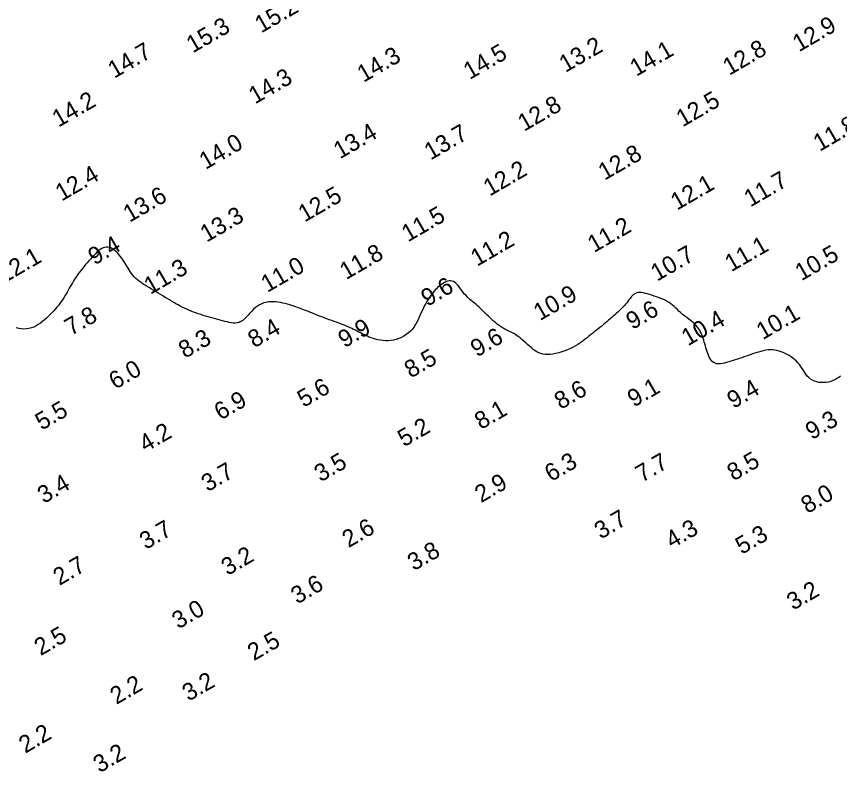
# Model space of a CAD drawing. Extents: x 3024098 to 3056816, y 418252 to 509144.
# Drawn here: x 3032537 to 3032775.8, y 418424.4 to 418643.5 of the extents above; entities that cross this region are included whole.
import ezdxf

# ---------------------------------------------------------------- set-up
doc = ezdxf.new("R2010")
doc.units = 0
doc.layers.add('V-CHAN-CONT-EL10', color=7, linetype='Continuous')
doc.layers.add('V-TOPO-SOUN-0911', color=7, linetype='Continuous')

msp = doc.modelspace()

# ---------------------------------------------------------------- linework, layer by layer
at = {"layer": 'V-CHAN-CONT-EL10'}
msp.add_lwpolyline([(3032776.09, 418539.08), (3032775.56, 418538.7), (3032775.01, 418538.36), (3032774.44, 418538.05), (3032773.83, 418537.78), (3032773.21, 418537.56), (3032772.56, 418537.39), (3032771.88, 418537.27), (3032771.19, 418537.22), (3032770.5, 418537.22), (3032769.81, 418537.29), (3032769.14, 418537.42), (3032768.49, 418537.62), (3032767.89, 418537.89), (3032767.34, 418538.23), (3032766.85, 418538.65), (3032766.41, 418539.12), (3032766.01, 418539.64), (3032765.64, 418540.2), (3032765.27, 418540.77), (3032764.91, 418541.35), (3032764.54, 418541.92), (3032764.14, 418542.48), (3032763.7, 418542.99), (3032763.24, 418543.48), (3032762.75, 418543.93), (3032762.23, 418544.35), (3032761.69, 418544.73), (3032761.13, 418545.09), (3032760.57, 418545.41), (3032759.99, 418545.7), (3032759.41, 418545.96), (3032758.82, 418546.19), (3032758.23, 418546.38), (3032757.62, 418546.53), (3032757, 418546.64), (3032756.37, 418546.71), (3032755.72, 418546.72), (3032755.05, 418546.69), (3032754.36, 418546.6), (3032753.66, 418546.46), (3032752.94, 418546.29), (3032752.22, 418546.09), (3032751.5, 418545.86), (3032750.78, 418545.62), (3032750.08, 418545.37), (3032749.38, 418545.13), (3032748.71, 418544.89), (3032748.05, 418544.67), (3032747.4, 418544.45), (3032746.77, 418544.24), (3032746.14, 418544.03), (3032745.51, 418543.83), (3032744.89, 418543.63), (3032744.26, 418543.43), (3032743.63, 418543.23), (3032743, 418543.04), (3032742.38, 418542.88), (3032741.77, 418542.76), (3032741.19, 418542.68), (3032740.64, 418542.66), (3032740.12, 418542.7), (3032739.65, 418542.83), (3032739.23, 418543.05), (3032738.85, 418543.35), (3032738.52, 418543.73), (3032738.22, 418544.16), (3032737.96, 418544.63), (3032737.73, 418545.14), (3032737.52, 418545.68), (3032737.33, 418546.23), (3032737.15, 418546.78), (3032736.99, 418547.33), (3032736.84, 418547.88), (3032736.68, 418548.43), (3032736.53, 418548.97), (3032736.37, 418549.5), (3032736.2, 418550.03), (3032736.02, 418550.55), (3032735.82, 418551.05), (3032735.6, 418551.55), (3032735.36, 418552.03), (3032735.1, 418552.5), (3032734.81, 418552.96), (3032734.49, 418553.39), (3032734.14, 418553.81), (3032733.77, 418554.21), (3032733.36, 418554.59), (3032732.93, 418554.95), (3032732.48, 418555.3), (3032732.01, 418555.65), (3032731.53, 418556), (3032731.05, 418556.36), (3032730.57, 418556.73), (3032730.1, 418557.11), (3032729.64, 418557.52), (3032729.19, 418557.95), (3032728.74, 418558.39), (3032728.29, 418558.82), (3032727.82, 418559.26), (3032727.34, 418559.68), (3032726.84, 418560.08), (3032726.31, 418560.45), (3032725.75, 418560.79), (3032725.17, 418561.1), (3032724.55, 418561.39), (3032723.92, 418561.65), (3032723.28, 418561.89), (3032722.63, 418562.12), (3032721.98, 418562.34), (3032721.33, 418562.55), (3032720.69, 418562.75), (3032720.06, 418562.94), (3032719.45, 418563.1), (3032718.85, 418563.23), (3032718.29, 418563.32), (3032717.76, 418563.35), (3032717.26, 418563.32), (3032716.8, 418563.21), (3032716.38, 418563.02), (3032716, 418562.76), (3032715.64, 418562.44), (3032715.31, 418562.07), (3032715, 418561.66), (3032714.68, 418561.24), (3032714.37, 418560.8), (3032714.05, 418560.38), (3032713.71, 418559.96), (3032713.36, 418559.56), (3032713, 418559.17), (3032712.62, 418558.78), (3032712.23, 418558.41), (3032711.82, 418558.03), (3032711.41, 418557.66), (3032710.99, 418557.28), (3032710.56, 418556.89), (3032710.12, 418556.5), (3032709.68, 418556.11), (3032709.22, 418555.71), (3032708.75, 418555.3), (3032708.27, 418554.89), (3032707.78, 418554.47), (3032707.27, 418554.05), (3032706.76, 418553.63), (3032706.23, 418553.2), (3032705.69, 418552.77), (3032705.15, 418552.34), (3032704.61, 418551.92), (3032704.08, 418551.49), (3032703.54, 418551.07), (3032703.02, 418550.65), (3032702.51, 418550.23), (3032702.01, 418549.82), (3032701.49, 418549.42), (3032700.96, 418549.02), (3032700.4, 418548.62), (3032699.81, 418548.24), (3032699.16, 418547.85), (3032698.46, 418547.48), (3032697.7, 418547.11), (3032696.89, 418546.76), (3032696.04, 418546.43), (3032695.16, 418546.12), (3032694.29, 418545.86), (3032693.42, 418545.65), (3032692.59, 418545.48), (3032691.79, 418545.38), (3032691.05, 418545.35), (3032690.37, 418545.38), (3032689.72, 418545.48), (3032689.11, 418545.64), (3032688.54, 418545.86), (3032687.98, 418546.13), (3032687.43, 418546.47), (3032686.89, 418546.85), (3032686.35, 418547.28), (3032685.81, 418547.75), (3032685.27, 418548.25), (3032684.73, 418548.76), (3032684.18, 418549.26), (3032683.64, 418549.75), (3032683.09, 418550.21), (3032682.54, 418550.63), (3032681.99, 418551.01), (3032681.44, 418551.34), (3032680.89, 418551.63), (3032680.34, 418551.91), (3032679.79, 418552.18), (3032679.23, 418552.46), (3032678.68, 418552.75), (3032678.13, 418553.06), (3032677.58, 418553.41), (3032677.03, 418553.79), (3032676.48, 418554.2), (3032675.94, 418554.62), (3032675.41, 418555.07), (3032674.89, 418555.52), (3032674.39, 418555.98), (3032673.89, 418556.45), (3032673.41, 418556.91), (3032672.94, 418557.36), (3032672.49, 418557.81), (3032672.04, 418558.25), (3032671.61, 418558.68), (3032671.18, 418559.09), (3032670.75, 418559.48), (3032670.32, 418559.86), (3032669.9, 418560.23), (3032669.47, 418560.58), (3032669.05, 418560.92), (3032668.63, 418561.27), (3032668.22, 418561.64), (3032667.81, 418562.03), (3032667.4, 418562.45), (3032667, 418562.9), (3032666.6, 418563.4), (3032666.21, 418563.93), (3032665.82, 418564.46), (3032665.43, 418564.98), (3032665.03, 418565.47), (3032664.63, 418565.91), (3032664.22, 418566.27), (3032663.8, 418566.54), (3032663.36, 418566.7), (3032662.92, 418566.76), (3032662.47, 418566.73), (3032662.02, 418566.62), (3032661.57, 418566.46), (3032661.13, 418566.24), (3032660.7, 418565.99), (3032660.29, 418565.72), (3032659.9, 418565.43), (3032659.53, 418565.12), (3032659.17, 418564.8), (3032658.82, 418564.47), (3032658.48, 418564.11), (3032658.15, 418563.72), (3032657.81, 418563.31), (3032657.47, 418562.87), (3032657.12, 418562.39), (3032656.77, 418561.89), (3032656.42, 418561.35), (3032656.07, 418560.78), (3032655.72, 418560.19), (3032655.38, 418559.57), (3032655.05, 418558.93), (3032654.73, 418558.26), (3032654.42, 418557.57), (3032654.12, 418556.87), (3032653.81, 418556.16), (3032653.49, 418555.45), (3032653.15, 418554.75), (3032652.76, 418554.07), (3032652.34, 418553.4), (3032651.86, 418552.77), (3032651.31, 418552.18), (3032650.71, 418551.63), (3032650.06, 418551.13), (3032649.37, 418550.69), (3032648.64, 418550.3), (3032647.89, 418549.97), (3032647.13, 418549.7), (3032646.35, 418549.51), (3032645.57, 418549.39), (3032644.79, 418549.34), (3032644.02, 418549.35), (3032643.27, 418549.41), (3032642.54, 418549.52), (3032641.83, 418549.66), (3032641.15, 418549.83), (3032640.51, 418550.02), (3032639.9, 418550.22), (3032639.34, 418550.44), (3032638.8, 418550.67), (3032638.28, 418550.9), (3032637.78, 418551.14), (3032637.29, 418551.39), (3032636.8, 418551.64), (3032636.31, 418551.9), (3032635.82, 418552.15), (3032635.31, 418552.41), (3032634.79, 418552.66), (3032634.25, 418552.92), (3032633.7, 418553.17), (3032633.12, 418553.43), (3032632.52, 418553.69), (3032631.9, 418553.94), (3032631.24, 418554.2), (3032630.56, 418554.45), (3032629.86, 418554.71), (3032629.14, 418554.96), (3032628.42, 418555.22), (3032627.69, 418555.48), (3032626.97, 418555.74), (3032626.25, 418556), (3032625.55, 418556.27), (3032624.86, 418556.54), (3032624.18, 418556.81), (3032623.52, 418557.07), (3032622.89, 418557.33), (3032622.27, 418557.58), (3032621.68, 418557.82), (3032621.12, 418558.05), (3032620.58, 418558.27), (3032620.06, 418558.47), (3032619.55, 418558.66), (3032619.04, 418558.85), (3032618.53, 418559.03), (3032618.01, 418559.21), (3032617.46, 418559.39), (3032616.88, 418559.58), (3032616.26, 418559.77), (3032615.62, 418559.95), (3032614.94, 418560.14), (3032614.25, 418560.3), (3032613.54, 418560.45), (3032612.83, 418560.56), (3032612.12, 418560.65), (3032611.42, 418560.68), (3032610.73, 418560.67), (3032610.05, 418560.61), (3032609.39, 418560.49), (3032608.75, 418560.32), (3032608.12, 418560.08), (3032607.51, 418559.78), (3032606.91, 418559.42), (3032606.33, 418558.98), (3032605.77, 418558.48), (3032605.22, 418557.93), (3032604.69, 418557.35), (3032604.16, 418556.78), (3032603.64, 418556.22), (3032603.12, 418555.71), (3032602.6, 418555.26), (3032602.07, 418554.91), (3032601.54, 418554.66), (3032600.99, 418554.52), (3032600.44, 418554.46), (3032599.87, 418554.48), (3032599.29, 418554.55), (3032598.69, 418554.67), (3032598.07, 418554.82), (3032597.44, 418554.98), (3032596.78, 418555.16), (3032596.1, 418555.33), (3032595.41, 418555.51), (3032594.71, 418555.69), (3032594, 418555.88), (3032593.28, 418556.07), (3032592.56, 418556.28), (3032591.85, 418556.49), (3032591.14, 418556.71), (3032590.43, 418556.94), (3032589.73, 418557.17), (3032589.04, 418557.42), (3032588.36, 418557.68), (3032587.68, 418557.95), (3032587.02, 418558.23), (3032586.36, 418558.51), (3032585.72, 418558.81), (3032585.09, 418559.12), (3032584.46, 418559.44), (3032583.84, 418559.77), (3032583.22, 418560.11), (3032582.6, 418560.46), (3032581.98, 418560.82), (3032581.35, 418561.2), (3032580.71, 418561.58), (3032580.07, 418561.96), (3032579.42, 418562.35), (3032578.77, 418562.75), (3032578.12, 418563.15), (3032577.47, 418563.54), (3032576.82, 418563.94), (3032576.18, 418564.32), (3032575.54, 418564.7), (3032574.92, 418565.08), (3032574.3, 418565.45), (3032573.71, 418565.83), (3032573.13, 418566.22), (3032572.59, 418566.62), (3032572.07, 418567.04), (3032571.59, 418567.47), (3032571.15, 418567.93), (3032570.74, 418568.41), (3032570.36, 418568.91), (3032570, 418569.42), (3032569.67, 418569.94), (3032569.34, 418570.46), (3032569.02, 418570.98), (3032568.71, 418571.5), (3032568.39, 418572.01), (3032568.07, 418572.51), (3032567.74, 418573), (3032567.4, 418573.47), (3032567.06, 418573.93), (3032566.71, 418574.36), (3032566.34, 418574.76), (3032565.96, 418575.14), (3032565.58, 418575.49), (3032565.17, 418575.8), (3032564.76, 418576.07), (3032564.34, 418576.28), (3032563.91, 418576.43), (3032563.47, 418576.52), (3032563.03, 418576.54), (3032562.58, 418576.47), (3032562.14, 418576.32), (3032561.69, 418576.1), (3032561.23, 418575.8), (3032560.78, 418575.44), (3032560.32, 418575.03), (3032559.86, 418574.59), (3032559.39, 418574.1), (3032558.92, 418573.6), (3032558.45, 418573.08), (3032557.98, 418572.55), (3032557.5, 418572.01), (3032557.04, 418571.46), (3032556.58, 418570.92), (3032556.14, 418570.37), (3032555.71, 418569.83), (3032555.3, 418569.29), (3032554.91, 418568.77), (3032554.54, 418568.25), (3032554.19, 418567.74), (3032553.85, 418567.23), (3032553.52, 418566.71), (3032553.21, 418566.2), (3032552.9, 418565.67), (3032552.59, 418565.15), (3032552.29, 418564.6), (3032551.98, 418564.05), (3032551.67, 418563.5), (3032551.35, 418562.94), (3032551.02, 418562.38), (3032550.69, 418561.82), (3032550.33, 418561.26), (3032549.96, 418560.71), (3032549.57, 418560.17), (3032549.15, 418559.63), (3032548.72, 418559.1), (3032548.27, 418558.58), (3032547.8, 418558.05), (3032547.31, 418557.53), (3032546.79, 418557.01), (3032546.26, 418556.49), (3032545.71, 418555.96), (3032545.14, 418555.45), (3032544.55, 418554.95), (3032543.94, 418554.47), (3032543.31, 418554.04), (3032542.67, 418553.66), (3032542, 418553.33), (3032541.31, 418553.08), (3032540.6, 418552.9), (3032539.88, 418552.8), (3032539.14, 418552.77), (3032538.39, 418552.81), (3032537.64, 418552.91), (3032536.89, 418553.07)], dxfattribs=at)

# ---------------------------------------------------------------- texts
at = {"layer": 'V-TOPO-SOUN-0911'}
for s, p in [('15.2 ', (3032607.96, 418638.52)), ('12.9 ', (3032764, 418633.05)), ('15.3 ', (3032588.11, 418632.72)), ('14.7 ', (3032565.34, 418625.37)), ('13.2 ', (3032696.25, 418627.07)), ('14.1 ', (3032716.8, 418625.94)), ('12.8 ', (3032743.76, 418626.22)), ('14.3 ', (3032637.65, 418624.19)), ('14.5 ', (3032668.48, 418625.01)), ('14.3 ', (3032606.19, 418617.92)), ('12.5 ', (3032730.23, 418611.26)), ('14.2 ', (3032549.17, 418611.2)), ('12.8 ', (3032684.27, 418609.98)), ('13.4 ', (3032630.8, 418601.98)), ('13.7 ', (3032657.11, 418601.65)), ('11.8 ', (3032770, 418604.17)), ('14.0 ', (3032591.84, 418598.92)), ('12.8 ', (3032707.6, 418595.78)), ('12.2 ', (3032674.27, 418591.18)), ('12.4 ', (3032550.09, 418589.74)), ('11.7 ', (3032749.89, 418588.03)), ('12.1 ', (3032728.61, 418587.1)), ('13.6 ', (3032569.77, 418583.58)), ('12.5 ', (3032620.55, 418583.64)), ('11.5 ', (3032650.54, 418577.89)), ('13.3 ', (3032592.12, 418577.8)), ('11.2 ', (3032704.52, 418574.78)), ('11.2 ', (3032670.59, 418570.81)), ('9.4', (3032559.6, 418571.18)), ('11.1 ', (3032744.33, 418569.22)), ('11.8 ', (3032632.6, 418566.94)), ('10.7 ', (3032722.82, 418566.48)), ('10.5 ', (3032764.71, 418566.61)), ('12.1 ', (3032533.37, 418565.93)), ('11.3 ', (3032575.81, 418562.67)), ('11.0 ', (3032609.75, 418563.23)), ('9.6', (3032656.19, 418559.17)), ('10.9 ', (3032688.83, 418555.03)), ('9.6', (3032715.67, 418552.45)), ('10.1 ', (3032753.48, 418549.5)), ('7.8', (3032552.78, 418550.7)), ('10.4 ', (3032731.75, 418547.71)), ('8.4', (3032605.96, 418547.16)), ('9.9', (3032632.14, 418547.16)), ('8.3', (3032585.85, 418544.11)), ('9.6', (3032670.56, 418544.48)), ('8.5', (3032651.36, 418538.37)), ('6.0', (3032565.62, 418535.12)), ('5.6', (3032620.3, 418529.88)), ('9.1', (3032716.08, 418529.95)), ('9.4', (3032744.97, 418529.54)), ('8.6', (3032694.87, 418529.29)), ('6.9', (3032596.18, 418526.16)), ('5.5', (3032544.27, 418523.24)), ('8.1', (3032671.72, 418523.45)), ('9.3', (3032767.71, 418520.49)), ('5.2', (3032649.4, 418518.42)), ('4.2', (3032574.4, 418516.91)), ('3.5', (3032625.21, 418508.22)), ('6.3', (3032692.05, 418508.31)), ('7.7', (3032718.43, 418508.12)), ('8.5', (3032744.99, 418508.54)), ('3.7', (3032592.44, 418505.39)), ('3.4', (3032544.9, 418501.98)), ('2.9', (3032671.77, 418502.21)), ('8.0', (3032766.44, 418499.06)), ('3.7', (3032706.48, 418491.65)), ('2.6', (3032633.29, 418489.16)), ('3.7', (3032574.5, 418488.63)), ('4.3', (3032727.15, 418488.93)), ('5.3', (3032747.4, 418487.22)), ('3.8', (3032652.25, 418482.46)), ('3.2', (3032598.22, 418481.08)), ('2.7', (3032549.43, 418478.2)), ('3.6', (3032618.43, 418472.79)), ('3.2', (3032762.29, 418471.01)), ('3.0', (3032583.93, 418465.56)), ('2.5', (3032543.98, 418457.82)), ('2.5', (3032605.85, 418456.35)), ('2.2', (3032565.97, 418443.68)), ('3.2', (3032586.9, 418444.6)), ('2.2', (3032539.52, 418429.51)), ('3.2', (3032561.08, 418423.83))]:
    msp.add_text(s, height=5, rotation=30, dxfattribs=at).set_placement(p)

doc.saveas('drawing.dxf')
